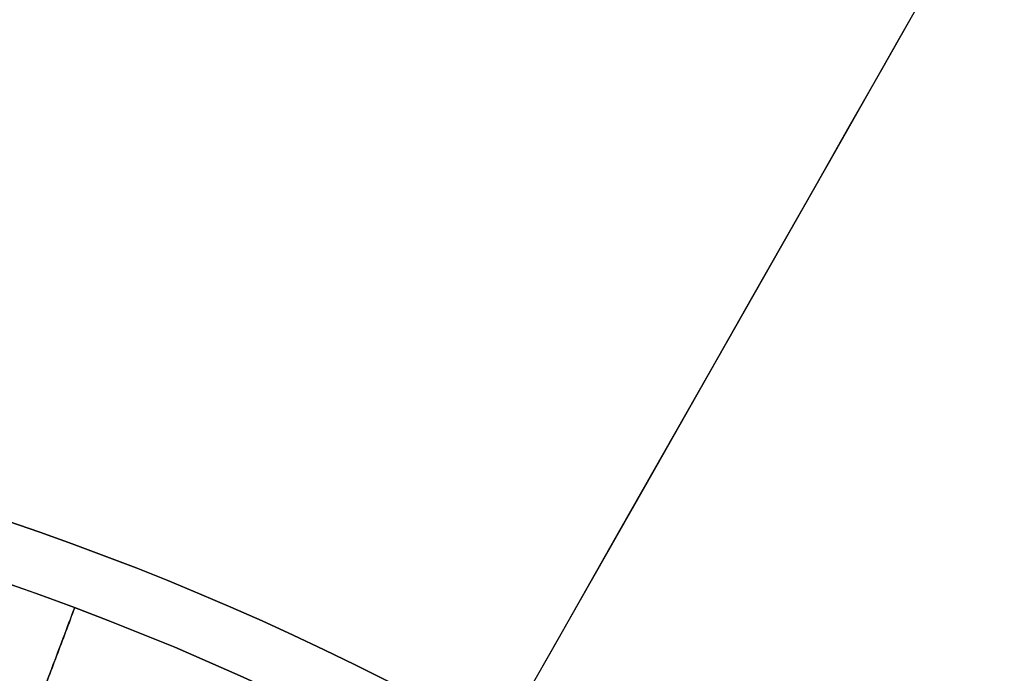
# Model space of a CAD drawing. Header units: millimetres. Extents: x -1645 to 131, y -134 to 129.
# Tile 797 of 1056: x 9 to 19, y 23 to 30. Entities that reach past the tile are written whole.
import ezdxf

# ---------------------------------------------------------------- set-up
doc = ezdxf.new("R2010")
doc.units = ezdxf.units.MM
for name, color, linetype, true_color in [('IGES level 19', 7, 'Continuous', 0xffffff), ('IGES level 26', 7, 'Continuous', 0x7e7e7e), ('IGES level 3', 7, 'Continuous', 0xcbd2ee), ('IGES level 7', 7, 'Continuous', 0x868b8b), ('IGES level 9', 7, 'Continuous', 0x868b8b)]:
    doc.layers.add(name, color=color, linetype=linetype, true_color=true_color)

# ---------------------------------------------------------------- blocks, each defined once
blk = doc.blocks.new('29913 DOME S')
at = {"layer": 'IGES level 19', "extrusion": (0, 0, -1)}
for centre, radius, start, end in [((-53.417, 96.735, -198.85), 115, 299.59628, 119.59628), ((-53.417, 96.735, -198.85), 112, 299.59628, 119.59628), ((-53.417, 96.735, -198.85), 115, 119.59628, 299.59628), ((-53.417, 96.735, -198.85), 112, 119.59628, 299.59628), ((-53.417, 96.735, -192.35), 115, 151.56153, 267.63102), ((-53.417, 96.735, -192.35), 112, 151.61419, 267.57836)]:
    blk.add_arc(centre, radius, start, end, dxfattribs=at)
at = {"layer": 'IGES level 19'}
for centre, radius, start, end in [((53.417, 96.735, 198.85), 115, 60.40372, 240.40372), ((53.417, 96.735, 198.85), 115, 60.40372, 240.40372), ((53.417, 96.735, 185.85), 112, 60.40372, 240.40372), ((53.417, 96.735, 198.85), 112, 60.40372, 240.40372), ((53.417, 96.735, 198.85), 112, 60.40373, 240.40372), ((53.417, 96.735, 198.85), 115, 240.40372, 60.40372), ((53.417, 96.735, 198.85), 115, 240.40372, 60.40372), ((53.417, 96.735, 185.85), 115, 273.18319, 60.40372), ((53.417, 96.735, 185.85), 112, 240.40372, 60.40372), ((53.417, 96.735, 198.85), 112, 240.40372, 60.40372), ((53.417, 96.735, 198.85), 112, 240.40372, 60.40372)]:
    blk.add_arc(centre, radius, start, end, dxfattribs=at)
at = {"layer": 'IGES level 19', "extrusion": (-0.869527, 0.493885, 6.12323e-17)}
blk.add_arc((-110.495, 198.85, 1.328), 115, 90, 180, dxfattribs=at)
at = {"layer": 'IGES level 19', "extrusion": (0.869527, -0.493885, -1.94939e-16)}
blk.add_arc((110.495, 198.85, -1.328), 112, 0, 90, dxfattribs=at)
at = {"layer": 'IGES level 19', "extrusion": (0.534038, -0.84546, 6.12323e-17)}
for radius in [115, 112]:
    blk.add_arc((96.822, 198.85, -53.258), radius, 360, 90, dxfattribs=at)
at = {"layer": 'IGES level 26', "extrusion": (0, 0, -1)}
for centre, start, end in [((-53.417, 96.735, -205.47), 290.5959, 110.5959), ((-53.417, 96.735, -203.47), 290.5959, 110.5959), ((-53.417, 96.735, -205.47), 110.5959, 290.5959), ((-53.417, 96.735, -203.47), 110.5959, 290.5959)]:
    blk.add_arc(centre, 28.4, start, end, dxfattribs=at)
at = {"layer": 'IGES level 26'}
for start, end in [(69.4041, 249.4041), (249.4041, 69.4041)]:
    blk.add_arc((53.417, 96.735, 201.47), 28.4, start, end, dxfattribs=at)
for points in [[(61.543, 118.358, 205.47), (63.408, 123.319, 205.47)], [(63.408, 123.319, 201.47), (62.669, 121.354, 201.47)], [(63.408, 123.319, 205.47), (63.408, 123.319, 201.47)]]:
    blk.add_open_spline(points, degree=1, dxfattribs=at)
at = {"layer": 'IGES level 7', "extrusion": (0, 0, -1)}
for centre in [(-53.417, 96.735, -196.85), (-53.417, 96.735, -195.85)]:
    blk.add_arc(centre, 29, 329.5963, 149.5963, dxfattribs=at)
at = {"layer": 'IGES level 7'}
blk.add_arc((53.417, 96.735, 194.85), 29, 30.4037, 210.4037, dxfattribs=at)
at = {"layer": 'IGES level 9', "extrusion": (0, 0, -1)}
for centre, radius in [((-53.417, 96.735, -186.35), 116.5), ((-53.417, 96.735, -196.85), 116.5), ((-53.417, 96.735, -196.85), 115.5), ((-53.417, 96.735, -191.6), 116.5), ((-53.417, 96.735, -191.6), 115.5), ((-53.417, 96.735, -185.85), 106.5), ((-53.417, 96.735, -185.35), 106.5)]:
    blk.add_arc(centre, radius, 86.81681, 266.81681, dxfattribs=at)
at = {"layer": 'IGES level 9'}
for centre, radius, end in [((53.417, 96.735, 186.35), 115.5, 93.18319), ((53.417, 96.735, 184.85), 115, 93.18319), ((53.417, 96.735, 184.85), 106.5, 93.18319), ((53.417, 96.735, 185.85), 115, 60.40372)]:
    blk.add_arc(centre, radius, 273.18319, end, dxfattribs=at)
for points in [[(59.862, -19.147, 185.29), (291.625, -6.258, 185.29), (278.736, 225.505, 185.29), (46.972, 212.616, 185.29)], [(59.823, -18.441, 185.997), (290.174, -5.63, 185.997), (277.363, 224.721, 185.997), (47.012, 211.91, 185.997)]]:
    blk.add_rational_spline(points, [0.816490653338, 0.272163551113, 0.272163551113, 0.816490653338], degree=3, dxfattribs=at)

msp = doc.modelspace()

# ---------------------------------------------------------------- block references
at = {"layer": 'IGES level 3'}
msp.add_blockref('29913 DOME S', (-53.417, -99.347), dxfattribs=at)

doc.saveas('drawing.dxf')
